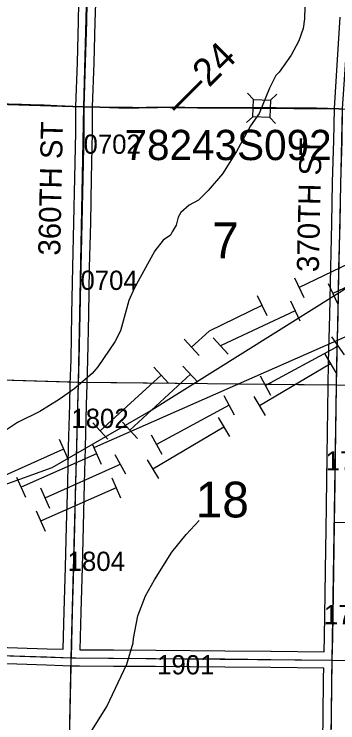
# Model space of a CAD drawing. Extents: x -132.8 to -73.3, y -60 to -26.
# Drawn here: x -104.345 to -103.169, y -53.968 to -51.392 of the extents above; entities that cross this region are included whole.
import ezdxf

# ---------------------------------------------------------------- set-up
doc = ezdxf.new("R2010")
doc.units = 0
for name, color, linetype in [('tdCoHydroRiver', 7, 'Continuous'), ('tdCoPipe', 7, 'Continuous'), ('tdCoPipe1', 7, 'Continuous'), ('tdCoPipe2', 7, 'Continuous'), ('tdCoPipe3', 7, 'Continuous'), ('tdCoPipe4', 7, 'Continuous'), ('tdCoPriCL', 7, 'Continuous'), ('tdCoPrimary', 7, 'Continuous'), ('tdCoPriNonDiv', 7, 'Continuous'), ('tdCoPriNonDivCL', 7, 'Continuous'), ('tdCoSecRdNmbr', 7, 'Continuous'), ('tdCoSecRdTxt', 7, 'Continuous'), ('tdCoSecRteBand', 7, 'Continuous'), ('tdCoSecRteCL', 7, 'Continuous'), ('tdCoSectLine', 7, 'Continuous'), ('tdCoSectLinePart', 7, 'Continuous'), ('tdCoSectNmbr', 7, 'Continuous'), ('tdCoStrucPriMaintName', 7, 'Continuous'), ('tdCoStrucSec', 7, 'Continuous'), ('tdCoSurfConc', 7, 'Continuous'), ('tdCoSurfEarth', 7, 'Continuous'), ('tdCoSurfGravel', 7, 'Continuous'), ('tdCoTwpBndry', 7, 'Continuous'), ('tdCoTwpBndryShd', 7, 'Continuous'), ('tdStHwyPriRefPost1', 7, 'Continuous')]:
    doc.layers.add(name, color=color, linetype=linetype)

msp = doc.modelspace()

# ---------------------------------------------------------------- linework, layer by layer
at = {"layer": 'tdCoHydroRiver'}
for points in [[(-103.2873, -51.3196), (-103.2893, -51.4095), (-103.2948, -51.4441), (-103.31, -51.4895), (-103.338, -51.5409), (-103.382, -51.603), (-103.3933, -51.6154), (-103.4164, -51.6606), (-103.4548, -51.7528), (-103.4858, -51.7979), (-103.5368, -51.8914), (-103.5875, -51.9723), (-103.6394, -52.0326), (-103.6749, -52.0681), (-103.7084, -52.0863), (-103.739, -52.1124), (-103.7488, -52.1296), (-103.7558, -52.1594), (-103.7705, -52.1827), (-103.7771, -52.1952), (-103.8028, -52.2136), (-103.8336, -52.2523), (-103.9077, -52.3863), (-103.9276, -52.4332), (-103.9585, -52.5429), (-103.9783, -52.5835), (-104.0403, -52.6736), (-104.0614, -52.6984), (-104.1274, -52.7553), (-104.1815, -52.7926)], [(-104.1815, -52.7926), (-104.2517, -52.8358), (-104.3331, -52.8764), (-104.3764, -52.9054)], [(-104.1241, -54.0948), (-104.0079, -53.908), (-103.935, -53.7551), (-103.9128, -53.6767), (-103.9108, -53.661), (-103.8948, -53.5793), (-103.8679, -53.5057), (-103.8351, -53.4481), (-103.7712, -53.347), (-103.7193, -53.2835), (-103.6724, -53.2325)]]:
    msp.add_lwpolyline(points, dxfattribs=at)
at = {"layer": 'tdCoPipe'}
for points in [[(-106.6671, -54.5571), (-105.9708, -54.1237), (-105.1671, -53.5295), (-104.7705, -53.2433), (-104.207, -53.0398), (-103.8541, -52.8361), (-102.6036, -52.052), (-101.9951, -51.5911), (-101.0346, -50.8708), (-100.5591, -50.5484), (-99.9189, -50.1059), (-99.1723, -49.6596), (-98.159, -49.0099), (-97.0524, -48.2985), (-96.1735, -47.7494), (-95.252, -47.1714), (-94.4582, -46.6704), (-93.6194, -46.1166), (-93.0613, -45.7699), (-92.2048, -45.2362), (-91.3609, -44.7342), (-90.4726, -44.2091)], [(-104.0512, -52.9653), (-103.1005, -52.5469), (-102.2605, -52.0468), (-101.6377, -51.5722), (-101.3527, -51.3513), (-100.9553, -51.3392), (-100.4576, -50.8006), (-100.1432, -50.6121), (-99.4978, -50.3207), (-98.9211, -50.0559), (-98.2327, -49.6124), (-97.5744, -49.1683), (-97.1816, -48.87), (-97.0475, -48.4615), (-95.4651, -47.4116), (-95.1326, -47.2214), (-94.8143, -47.1462), (-94.7069, -46.9834)]]:
    msp.add_lwpolyline(points, dxfattribs=at)
at = {"layer": 'tdCoPipe1'}
for p, q in [((-103.3266, -52.35), (-103.2918, -52.4222)), ((-103.4617, -52.4152), (-103.4269, -52.4874)), ((-103.7272, -52.5733), (-103.673, -52.6324)), ((-103.8377, -52.6747), (-103.7835, -52.7338)), ((-104.0588, -52.8776), (-104.0046, -52.9366)), ((-104.1813, -52.9371), (-104.1488, -53.0103))]:
    msp.add_line(p, q, dxfattribs=at)
for points in [[(-103.0391, -52.2557), (-103.3092, -52.3861)], [(-103.4443, -52.4513), (-103.6358, -52.5438), (-103.7001, -52.6028)], [(-103.8106, -52.7043), (-104.0317, -52.9071)], [(-104.1651, -52.9737), (-104.4392, -53.0956)]]:
    msp.add_lwpolyline(points, dxfattribs=at)
at = {"layer": 'tdCoPipe2'}
for p, q in [((-103.2043, -52.3708), (-103.1703, -52.4435)), ((-103.3402, -52.4343), (-103.3062, -52.507)), ((-103.6217, -52.569), (-103.5672, -52.6278)), ((-103.7317, -52.6711), (-103.6772, -52.7298)), ((-103.9516, -52.8751), (-103.8971, -52.9338)), ((-104.0611, -52.9537), (-104.0288, -53.0271)), ((-104.3357, -53.0745), (-104.3034, -53.1479))]:
    msp.add_line(p, q, dxfattribs=at)
for points in [[(-102.9155, -52.2802), (-103.1873, -52.4072)], [(-103.3232, -52.4707), (-103.5922, -52.5963), (-103.5944, -52.5984)], [(-103.7044, -52.7004), (-103.9244, -52.9045)], [(-104.0449, -52.9904), (-104.3195, -53.1112)]]:
    msp.add_lwpolyline(points, dxfattribs=at)
at = {"layer": 'tdCoPipe3'}
for p, q in [((-103.1918, -52.5651), (-103.1458, -52.6307)), ((-103.4511, -52.7064), (-103.413, -52.7769)), ((-103.583, -52.7778), (-103.5449, -52.8483)), ((-103.8469, -52.9207), (-103.8087, -52.9912)), ((-103.9788, -52.9921), (-103.9406, -53.0626)), ((-104.2495, -53.1142), (-104.2167, -53.1874))]:
    msp.add_line(p, q, dxfattribs=at)
for points in [[(-103.1688, -52.5979), (-103.1763, -52.6032), (-103.432, -52.7417)], [(-103.564, -52.8131), (-103.8278, -52.9559)], [(-103.9597, -53.0273), (-103.9683, -53.032), (-104.2331, -53.1508)]]:
    msp.add_lwpolyline(points, dxfattribs=at)
at = {"layer": 'tdCoPipe4'}
for p, q in [((-103.2161, -52.6284), (-103.1751, -52.6973)), ((-103.474, -52.7816), (-103.4331, -52.8505)), ((-103.603, -52.8582), (-103.562, -52.9271)), ((-103.8609, -53.0114), (-103.82, -53.0803)), ((-103.9901, -53.0769), (-103.9578, -53.1503)), ((-104.2647, -53.1978), (-104.2324, -53.2711))]:
    msp.add_line(p, q, dxfattribs=at)
for points in [[(-103.1956, -52.6629), (-103.4535, -52.8161)], [(-103.5825, -52.8927), (-103.8404, -53.0459)], [(-103.974, -53.1136), (-104.2485, -53.2344)]]:
    msp.add_lwpolyline(points, dxfattribs=at)
at = {"layer": 'tdCoPriCL'}
msp.add_lwpolyline([(-103.1644, -51.736), (-103.246, -51.7338), (-103.3932, -51.7328), (-103.4914, -51.7323), (-103.5876, -51.7328), (-103.6781, -51.733), (-103.771, -51.7303), (-103.8241, -51.7315), (-103.8646, -51.7318), (-103.8926, -51.732), (-103.9257, -51.732), (-103.9649, -51.732), (-104.0334, -51.7303), (-104.0911, -51.7284), (-104.1311, -51.7271), (-104.1892, -51.7249), (-104.2356, -51.7231), (-104.2514, -51.7227), (-104.3178, -51.7207), (-104.4142, -51.7182)], dxfattribs=at)
at = {"layer": 'tdCoPrimary'}
for points in [[(-104.5932, -51.7129), (-104.5139, -51.7145), (-104.4138, -51.7182), (-104.3174, -51.7207), (-104.2511, -51.7227)], [(-104.5932, -51.7129), (-104.5139, -51.7145), (-104.4138, -51.7182), (-104.3174, -51.7207), (-104.2511, -51.7227)], [(-104.4138, -51.7182), (-104.3174, -51.7207), (-104.2511, -51.7227), (-104.2353, -51.7231), (-104.1889, -51.7249), (-104.1307, -51.7271), (-104.0907, -51.7284), (-104.033, -51.7303), (-103.9645, -51.732), (-103.9253, -51.732), (-103.8922, -51.732), (-103.8642, -51.7318), (-103.8237, -51.7315), (-103.7707, -51.7303), (-103.6777, -51.733), (-103.5872, -51.7328), (-103.491, -51.7323), (-103.3929, -51.7328), (-103.2456, -51.7338), (-103.164, -51.736)], [(-104.2511, -51.7227), (-104.2353, -51.7231), (-104.1889, -51.7249)], [(-104.2511, -51.7227), (-104.2353, -51.7231), (-104.1889, -51.7249)], [(-104.1889, -51.7249), (-104.1307, -51.7271), (-104.0907, -51.7284), (-104.033, -51.7303), (-103.9645, -51.732), (-103.9253, -51.732)], [(-104.1889, -51.7249), (-104.1307, -51.7271), (-104.0907, -51.7284), (-104.033, -51.7303), (-103.9645, -51.732), (-103.9253, -51.732)], [(-103.9253, -51.732), (-103.8922, -51.732), (-103.8642, -51.7318)], [(-103.9253, -51.732), (-103.8922, -51.732), (-103.8642, -51.7318)], [(-103.8642, -51.7318), (-103.8237, -51.7315), (-103.7707, -51.7303), (-103.6777, -51.733), (-103.5872, -51.7328), (-103.491, -51.7323), (-103.3929, -51.7328), (-103.2456, -51.7338), (-103.164, -51.736), (-103.1512, -51.7363), (-103.054, -51.7387), (-102.9667, -51.7399), (-102.8666, -51.7421), (-102.7606, -51.7453), (-102.7036, -51.7468), (-102.6508, -51.7477), (-102.5894, -51.7488), (-102.5033, -51.751), (-102.4378, -51.7522), (-102.3882, -51.7542), (-102.3386, -51.7547), (-102.2775, -51.7567), (-102.2735, -51.7567)], [(-103.8642, -51.7318), (-103.8237, -51.7315), (-103.7707, -51.7303), (-103.6777, -51.733), (-103.5872, -51.7328), (-103.491, -51.7323), (-103.3929, -51.7328), (-103.2456, -51.7338), (-103.164, -51.736), (-103.1512, -51.7363), (-103.054, -51.7387), (-102.9667, -51.7399), (-102.8666, -51.7421), (-102.7606, -51.7453), (-102.7036, -51.7468), (-102.6508, -51.7477), (-102.5894, -51.7488), (-102.5033, -51.751), (-102.4378, -51.7522), (-102.3882, -51.7542), (-102.3386, -51.7547), (-102.2775, -51.7567), (-102.2735, -51.7567)]]:
    msp.add_lwpolyline(points, dxfattribs=at)
at = {"layer": 'tdCoPriNonDiv'}
msp.add_lwpolyline([(-106.3308, -51.6736), (-105.9565, -51.6844), (-105.7168, -51.6921), (-105.4001, -51.694), (-105.2342, -51.697), (-104.9318, -51.7), (-104.7414, -51.7066), (-104.6324, -51.7121), (-104.5143, -51.7145), (-104.0334, -51.7303), (-103.8926, -51.732), (-103.771, -51.7303), (-103.6781, -51.733), (-103.3932, -51.7328), (-103.246, -51.7338), (-103.0544, -51.7387)], dxfattribs=at)
at = {"layer": 'tdCoPriNonDivCL'}
msp.add_lwpolyline([(-104.4142, -51.7182), (-104.3178, -51.7207), (-104.2514, -51.7227), (-104.2356, -51.7231), (-104.1892, -51.7249), (-104.1311, -51.7271), (-104.0911, -51.7284), (-104.0334, -51.7303), (-103.9649, -51.732), (-103.9257, -51.732), (-103.8926, -51.732), (-103.8646, -51.7318), (-103.8241, -51.7315), (-103.771, -51.7303), (-103.6781, -51.733), (-103.5876, -51.7328), (-103.4914, -51.7323), (-103.3932, -51.7328), (-103.246, -51.7338), (-103.1644, -51.736)], dxfattribs=at)
msp.add_lwpolyline([(-104.4142, -51.7182), (-104.3178, -51.7207), (-104.2514, -51.7227), (-104.2356, -51.7231), (-104.1892, -51.7249), (-104.1311, -51.7271), (-104.0911, -51.7284), (-104.0334, -51.7303), (-103.9649, -51.732), (-103.9257, -51.732), (-103.8926, -51.732), (-103.8646, -51.7318), (-103.8241, -51.7315), (-103.771, -51.7303), (-103.6781, -51.733), (-103.5876, -51.7328), (-103.4914, -51.7323), (-103.3932, -51.7328), (-103.246, -51.7338), (-103.1644, -51.736)], dxfattribs=at)
at = {"layer": 'tdCoSecRteBand'}
for points in [[(-104.166, -53.7005), (-104.1626, -53.5631), (-104.1626, -53.563), (-104.1626, -53.563), (-104.1579, -53.4017), (-104.154, -53.2528), (-104.15, -53.097), (-104.1468, -52.9658), (-104.1468, -52.9658), (-104.1468, -52.9658), (-104.1429, -52.8104), (-104.1429, -52.8104), (-104.1429, -52.8103), (-104.1407, -52.7367), (-104.1379, -52.6472), (-104.135, -52.4829), (-104.135, -52.4829), (-104.135, -52.4829), (-104.1315, -52.3115), (-104.1315, -52.3114), (-104.1315, -52.3113), (-104.1276, -52.1494), (-104.1244, -51.9872), (-104.1244, -51.9872), (-104.1244, -51.9871), (-104.1207, -51.8212), (-104.1207, -51.7284), (-104.1207, -51.7279), (-104.1207, -51.7273), (-104.115, -51.5674), (-104.1111, -51.4181), (-104.1096, -51.3511)], [(-104.0496, -51.353), (-104.0511, -51.4195), (-104.0511, -51.4196), (-104.0511, -51.4197), (-104.055, -51.5691), (-104.055, -51.5692), (-104.055, -51.5694), (-104.0607, -51.7289), (-104.0607, -51.8216), (-104.0607, -51.8219), (-104.0607, -51.8222), (-104.0644, -51.9884), (-104.0676, -52.1506), (-104.0676, -52.1507), (-104.0676, -52.1508), (-104.0716, -52.3127), (-104.075, -52.484), (-104.078, -52.6485), (-104.078, -52.6487), (-104.078, -52.6489), (-104.0807, -52.7385), (-104.0829, -52.812), (-104.0868, -52.9673), (-104.0901, -53.0985), (-104.0901, -53.0985), (-104.0901, -53.0985), (-104.094, -53.2544), (-104.094, -53.2544), (-104.094, -53.2544), (-104.0979, -53.4034), (-104.0979, -53.4034), (-104.0979, -53.4034), (-104.1026, -53.5647), (-104.1061, -53.702), (-103.9833, -53.7025), (-103.9832, -53.7025), (-103.9832, -53.7025), (-103.8303, -53.7035), (-103.8303, -53.7035), (-103.8302, -53.7035), (-103.5792, -53.7057), (-103.4115, -53.7072), (-103.4114, -53.7072), (-103.4114, -53.7072), (-103.2182, -53.7094)], [(-103.2182, -53.7094), (-103.2171, -53.6555), (-103.2144, -53.4982), (-103.2122, -53.3338), (-103.2122, -53.3338), (-103.2122, -53.3337), (-103.2112, -53.2677), (-103.2107, -53.2377), (-103.2104, -53.2078), (-103.2102, -53.2078), (-103.2102, -53.2077), (-103.2097, -53.1752), (-103.2072, -52.9977), (-103.2072, -52.9977), (-103.2072, -52.9976), (-103.2048, -52.8282), (-103.2048, -52.8282), (-103.2048, -52.8282), (-103.2021, -52.6578), (-103.2021, -52.6577), (-103.2021, -52.6575), (-103.1979, -52.4865), (-103.1944, -52.3129), (-103.1944, -52.3128), (-103.1944, -52.3128), (-103.1905, -52.153), (-103.1875, -52.0034), (-103.1875, -52.0033), (-103.1875, -52.0032), (-103.1833, -51.8517), (-103.1812, -51.7357), (-103.1812, -51.735), (-103.1811, -51.7343), (-103.1695, -51.5565), (-103.1603, -51.4025)], [(-104.5863, -53.6865), (-104.2248, -53.6986), (-104.166, -53.7005)], [(-103.2248, -54.1112), (-103.2216, -53.9458), (-103.2201, -53.8049), (-103.2201, -53.8048), (-103.2201, -53.8046), (-103.2194, -53.7694), (-103.4121, -53.7672), (-103.5797, -53.7657), (-103.8307, -53.7635), (-103.9835, -53.7625), (-104.1075, -53.762), (-104.1076, -53.7622), (-104.1078, -53.7622), (-104.1078, -53.7624), (-104.1215, -53.762), (-104.1215, -53.762), (-104.122, -53.762), (-104.1377, -53.7615), (-104.1675, -53.7607), (-104.1675, -53.7605), (-104.2268, -53.7585), (-104.2268, -53.7585), (-104.2268, -53.7585), (-104.5883, -53.7464)]]:
    msp.add_lwpolyline(points, dxfattribs=at)
at = {"layer": 'tdCoSecRteCL'}
for points in [[(-104.1368, -53.7315), (-104.1326, -53.5639), (-104.1279, -53.4026), (-104.124, -53.2536), (-104.12, -53.0978), (-104.1168, -52.9666), (-104.1129, -52.8112), (-104.1107, -52.7376), (-104.108, -52.648), (-104.105, -52.4835), (-104.1015, -52.3121), (-104.0976, -52.1501), (-104.0944, -51.9878), (-104.0907, -51.8216), (-104.0907, -51.7284), (-104.085, -51.5683), (-104.0811, -51.4189), (-104.0796, -51.3518), (-104.0781, -51.3264), (-104.0771, -51.2509), (-104.0742, -51.1708), (-104.0722, -51.083), (-104.0695, -50.9306), (-104.0663, -50.813)], [(-103.1807, -53.2381), (-103.1797, -53.1756), (-103.1773, -52.9981), (-103.1748, -52.8287), (-103.1721, -52.6583), (-103.1679, -52.4871), (-103.1644, -52.3135), (-103.1605, -52.1537), (-103.1575, -52.004), (-103.1533, -51.8524), (-103.1512, -51.7363), (-103.1395, -51.5584), (-103.1304, -51.4043), (-103.121, -51.2612), (-103.1129, -51.1049), (-103.1082, -51.0161), (-103.1065, -50.9572), (-103.1035, -50.8379)], [(-103.1888, -53.7398), (-103.1871, -53.656), (-103.1844, -53.4987), (-103.1822, -53.3342), (-103.1807, -53.2381)], [(-103.1807, -53.2381), (-103.083, -53.2392), (-102.7705, -53.2454), (-102.6752, -53.2468)], [(-105.1441, -53.6987), (-105.1035, -53.6997), (-104.9777, -53.7039), (-104.7671, -53.7103), (-104.5873, -53.7165), (-104.2258, -53.7285), (-104.1368, -53.7315)], [(-104.1368, -53.7315), (-104.121, -53.732), (-103.9834, -53.7325), (-103.8305, -53.7335), (-103.5794, -53.7357), (-103.4117, -53.7372), (-103.1888, -53.7398)], [(-103.1962, -54.2416), (-103.1948, -54.1118), (-103.1916, -53.9463), (-103.1901, -53.8052), (-103.1888, -53.7398)]]:
    msp.add_lwpolyline(points, dxfattribs=at)
at = {"layer": 'tdCoSectLine'}
for points in [[(-104.0911, -51.7284), (-104.0667, -50.813)], [(-105.0787, -51.6985), (-104.0911, -51.7284)], [(-104.1108, -52.7294), (-104.0911, -51.7284)], [(-104.0911, -51.7284), (-103.1516, -51.7363)], [(-103.1737, -52.739), (-103.1516, -51.7363)], [(-105.1149, -52.6996), (-104.1108, -52.7294)], [(-104.1372, -53.7315), (-104.1108, -52.7294)], [(-104.1108, -52.7294), (-103.1737, -52.739)], [(-103.1892, -53.7398), (-103.1737, -52.739)], [(-103.1737, -52.739), (-102.16, -52.7518)], [(-105.1445, -53.6987), (-104.1372, -53.7315)], [(-104.1586, -54.7283), (-104.1372, -53.7315)], [(-104.1372, -53.7315), (-103.1892, -53.7398)], [(-103.2018, -54.7401), (-103.1892, -53.7398)], [(-103.1892, -53.7398), (-102.1764, -53.7549)]]:
    msp.add_lwpolyline(points, dxfattribs=at)
at = {"layer": 'tdCoSectLinePart'}
for points in [[(-105.0487, -51.6994), (-104.121, -51.7275)], [(-104.0611, -51.7287), (-103.1816, -51.736)], [(-105.0849, -52.7005), (-104.1405, -52.7286)], [(-104.0805, -52.7298), (-103.2037, -52.7387)], [(-104.158, -54.6983), (-104.1378, -53.7615)]]:
    msp.add_lwpolyline(points, dxfattribs=at)
at = {"layer": 'tdCoStrucSec'}
for points in [[(-103.4968, -51.6794), (-103.4755, -51.7024), (-103.413, -51.7047)], [(-103.3901, -51.6834), (-103.413, -51.7047), (-103.4153, -51.7672)], [(-103.5008, -51.7862), (-103.4779, -51.7649), (-103.4755, -51.7024)], [(-103.3945, -51.7896), (-103.4153, -51.7672), (-103.4779, -51.7649)]]:
    msp.add_lwpolyline(points, dxfattribs=at)
at = {"layer": 'tdCoSurfConc'}
msp.add_lwpolyline([(-103.1962, -54.2416), (-103.1948, -54.1118), (-103.1916, -53.9463), (-103.1901, -53.8052), (-103.1888, -53.7398), (-103.1871, -53.656), (-103.1844, -53.4987), (-103.1822, -53.3342), (-103.1807, -53.2381), (-103.1797, -53.1756), (-103.1773, -52.9981), (-103.1748, -52.8287), (-103.1721, -52.6583), (-103.1679, -52.4871), (-103.1644, -52.3135), (-103.1605, -52.1537), (-103.1575, -52.004), (-103.1533, -51.8524), (-103.1512, -51.7363)], dxfattribs=at)
at = {"layer": 'tdCoSurfEarth'}
for points in [[(-104.0907, -51.7284), (-104.085, -51.5683), (-104.0811, -51.4189), (-104.0796, -51.3518), (-104.0781, -51.3264), (-104.0771, -51.2509), (-104.0742, -51.1708), (-104.0722, -51.083), (-104.0695, -50.9306), (-104.0663, -50.813), (-104.0648, -50.7572), (-104.0604, -50.5964), (-104.0569, -50.4334), (-104.0525, -50.2719), (-104.048, -50.0983), (-104.0436, -49.9363), (-104.04, -49.8162)], [(-104.1168, -52.9666), (-104.1129, -52.8112), (-104.1107, -52.7376), (-104.108, -52.648), (-104.105, -52.4835), (-104.1015, -52.3121), (-104.0976, -52.1501), (-104.0944, -51.9878)]]:
    msp.add_lwpolyline(points, dxfattribs=at)
at = {"layer": 'tdCoSurfGravel'}
for points in [[(-104.0944, -51.9878), (-104.0907, -51.8216), (-104.0907, -51.7284)], [(-104.1368, -53.7315), (-104.1326, -53.5639), (-104.1279, -53.4026), (-104.124, -53.2536), (-104.12, -53.0978), (-104.1168, -52.9666)], [(-103.1807, -53.2381), (-103.083, -53.2392), (-102.7705, -53.2454), (-102.6752, -53.2468), (-102.2872, -53.2528), (-101.8071, -53.2599), (-101.6649, -53.2636)], [(-106.1419, -53.6769), (-105.9747, -53.6807), (-105.6482, -53.6876), (-105.3091, -53.6945), (-105.1441, -53.6987), (-105.1035, -53.6997), (-104.9777, -53.7039), (-104.7671, -53.7103), (-104.5873, -53.7165), (-104.2258, -53.7285), (-104.1368, -53.7315), (-104.121, -53.732), (-103.9834, -53.7325), (-103.8305, -53.7335), (-103.5794, -53.7357), (-103.4117, -53.7372), (-103.1888, -53.7398)]]:
    msp.add_lwpolyline(points, dxfattribs=at)
at = {"layer": 'tdCoTwpBndry'}
for points in [[(-104.0808, -52.7297), (-103.2037, -52.7387)], [(-104.158, -54.6983), (-104.1378, -53.7615)]]:
    msp.add_lwpolyline(points, dxfattribs=at)
at = {"layer": 'tdCoTwpBndryShd'}
for points in [[(-104.2127, -56.7258), (-104.1847, -55.7261), (-104.1586, -54.7283), (-104.1372, -53.7315), (-104.1108, -52.7294), (-104.0911, -51.7284), (-104.0667, -50.813), (-104.0404, -49.8162), (-104.0121, -48.8204), (-103.9799, -47.8226), (-103.9402, -46.8308), (-103.9148, -45.8339), (-103.898, -44.8474), (-103.8674, -43.8493), (-103.8376, -42.8493), (-103.8104, -41.8535), (-103.7839, -40.8545), (-103.7596, -39.8587), (-103.7331, -38.8774), (-103.7022, -37.8785)], [(-104.1108, -52.7294), (-103.1737, -52.739), (-102.16, -52.7518), (-101.159, -52.7691), (-100.1583, -52.8044), (-99.1522, -52.8304), (-98.1499, -52.8673)]]:
    msp.add_lwpolyline(points, dxfattribs=at)

# ---------------------------------------------------------------- texts
at = {"layer": 'tdCoSecRdNmbr'}
for s, rotation, p in [('0702', 359.9215, (-104.0927, -51.8994)), ('0704', 359.9215, (-104.1039, -52.3942)), ('1802', 359.9215, (-104.1368, -52.896)), ('1702', 359.9222, (-103.2131, -53.0505)), ('1804', 359.9215, (-104.1504, -53.4156)), ('1704', 359.9222, (-103.2194, -53.6095)), ('1901', 359.9217, (-103.8253, -53.7916))]:
    msp.add_text(s, height=0.07, rotation=rotation, dxfattribs=at).set_placement(p)
at = {"layer": 'tdCoSecRdTxt'}
for s, rotation, p in [('360TH ST', 88.7962, (-104.1774, -52.2702)), ('370TH ST', 88.7226, (-103.2378, -52.33))]:
    msp.add_text(s, height=0.08, rotation=rotation, dxfattribs=at).set_placement(p)
at = {"layer": 'tdCoSectNmbr'}
for s, p in [('7', (-103.6257, -52.2791)), ('18', (-103.6851, -53.2211))]:
    msp.add_text(s, height=0.13, rotation=359.9218, dxfattribs=at).set_placement(p)
at = {"layer": 'tdCoStrucPriMaintName'}
msp.add_text('78243S092', height=0.11, dxfattribs=at).set_placement((-103.9437, -51.9225))
msp.add_text('78243S092', height=0.11, dxfattribs=at).set_placement((-103.9437, -51.9225))
msp.add_text('78243S092', height=0.11, dxfattribs=at).set_placement((-103.9437, -51.9225))
at = {"layer": 'tdStHwyPriRefPost1'}
msp.add_text('‒‒24', height=0.1, rotation=45, dxfattribs=at).set_placement((-103.7416, -51.7658))

doc.saveas('drawing.dxf')
